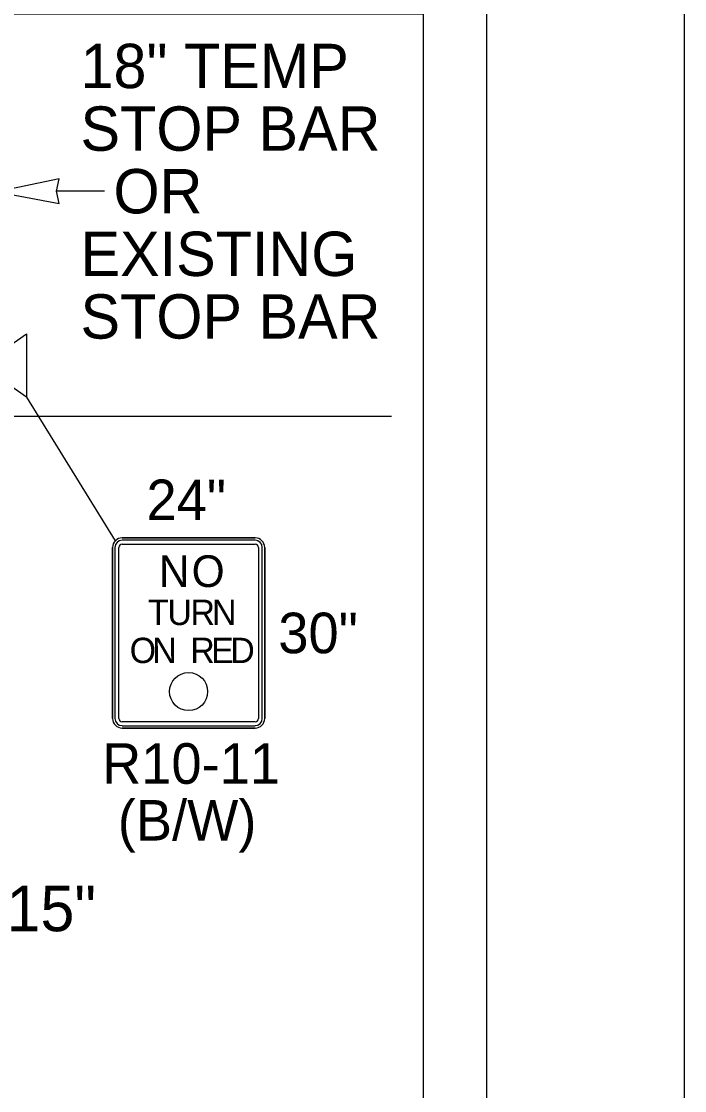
# Model space of a CAD drawing. Extents: x 99976 to 100136, y 99905 to 100011.
# Drawn here: x 100055.016 to 100056.062, y 100001.769 to 100003.456 of the extents above; entities that cross this region are included whole.
import ezdxf

# ---------------------------------------------------------------- set-up
doc = ezdxf.new("R2010")
doc.units = 0
for name, color, linetype in [('Default', 7, 'Continuous'), ('RD_ED_ShoulderPavedEdge', 7, 'Continuous'), ('SH_GI_PlotLimits', 7, 'Continuous'), ('SH_GI_SheetBorder', 7, 'Continuous'), ('TR_SN_ConstructionSigns', 7, 'Continuous'), ('TR_WZ_PortableSignMountBlk-Wht', 7, 'Continuous'), ('TR_WZ_WorkZoneDetails', 7, 'Continuous'), ('TR_WZ_WorkZoneTextCurrent', 7, 'Continuous')]:
    doc.layers.add(name, color=color, linetype=linetype)

msp = doc.modelspace()

# ---------------------------------------------------------------- linework, layer by layer
at = {"layer": 'Default'}
msp.add_circle((100055.28, 100002.3989), 0.03, dxfattribs=at)
at = {"layer": 'RD_ED_ShoulderPavedEdge'}
msp.add_line((100050.65, 100002.8334), (100055.6, 100002.8334), dxfattribs=at)
at = {"layer": 'SH_GI_PlotLimits'}
msp.add_lwpolyline([(100039.0625, 99999.6875), (100056.0625, 99999.6875), (100056.0625, 100010.6875), (100039.0625, 100010.6875)], close=True, dxfattribs=at)
at = {"layer": 'SH_GI_SheetBorder'}
msp.add_line((100055.75, 100010.375), (100055.75, 100000), dxfattribs=at)
at = {"layer": 'TR_SN_ConstructionSigns'}
for p, q in [((100055.385, 100002.6414), (100055.175, 100002.6414)), ((100055.175, 100002.6414), (100055.385, 100002.6414)), ((100055.385, 100002.6414), (100055.175, 100002.6414)), ((100055.175, 100002.6414), (100055.385, 100002.6414)), ((100055.385, 100002.6376), (100055.175, 100002.6376)), ((100055.16, 100002.6264), (100055.16, 100002.3564)), ((100055.16, 100002.3564), (100055.16, 100002.6264)), ((100055.16, 100002.6264), (100055.16, 100002.3564)), ((100055.16, 100002.3564), (100055.16, 100002.6264)), ((100055.1637, 100002.6264), (100055.1637, 100002.3564)), ((100055.17, 100002.3564), (100055.17, 100002.6264)), ((100055.175, 100002.6314), (100055.385, 100002.6314)), ((100055.39, 100002.6264), (100055.39, 100002.3564)), ((100055.3962, 100002.3564), (100055.3962, 100002.6264)), ((100055.4, 100002.3564), (100055.4, 100002.6264)), ((100055.4, 100002.6264), (100055.4, 100002.3564)), ((100055.4, 100002.3564), (100055.4, 100002.6264)), ((100055.4, 100002.6264), (100055.4, 100002.3564)), ((100055.385, 100002.3514), (100055.175, 100002.3514)), ((100055.175, 100002.3451), (100055.385, 100002.3451)), ((100055.175, 100002.3414), (100055.385, 100002.3414)), ((100055.385, 100002.3414), (100055.175, 100002.3414)), ((100055.175, 100002.3414), (100055.385, 100002.3414)), ((100055.385, 100002.3414), (100055.175, 100002.3414))]:
    msp.add_line(p, q, dxfattribs=at)
for centre, radius, start, end in [((100055.175, 100002.6264), 0.015, 90, 180), ((100055.175, 100002.6264), 0.015, 90, 180), ((100055.175, 100002.6264), 0.015, 90, 180), ((100055.175, 100002.6264), 0.015, 90, 180), ((100055.175, 100002.6264), 0.0112, 90, 180), ((100055.385, 100002.6264), 0.015, 0, 90), ((100055.385, 100002.6264), 0.015, 0, 90), ((100055.385, 100002.6264), 0.015, 0, 90), ((100055.385, 100002.6264), 0.015, 0, 90), ((100055.385, 100002.6264), 0.0112, 0, 90), ((100055.175, 100002.6264), 0.005, 90, 180), ((100055.385, 100002.6264), 0.005, 0, 90), ((100055.175, 100002.3564), 0.015, 180, 270), ((100055.175, 100002.3564), 0.015, 180, 270), ((100055.175, 100002.3564), 0.015, 180, 270), ((100055.175, 100002.3564), 0.015, 180, 270), ((100055.175, 100002.3564), 0.0112, 180, 270), ((100055.175, 100002.3564), 0.005, 180, 270), ((100055.385, 100002.3564), 0.015, 270, 0), ((100055.385, 100002.3564), 0.015, 270, 0), ((100055.385, 100002.3564), 0.015, 270, 0), ((100055.385, 100002.3564), 0.0112, 270, 0), ((100055.385, 100002.3564), 0.005, 270, 0), ((100055.385, 100002.3564), 0.015, 270, 0)]:
    msp.add_arc(centre, radius, start, end, dxfattribs=at)
at = {"layer": 'TR_WZ_PortableSignMountBlk-Wht'}
msp.add_lwpolyline([(100054.9526, 100002.9133), (100055.0244, 100002.9634), (100055.0244, 100002.8634)], close=True, dxfattribs=at)
at = {"layer": 'TR_WZ_WorkZoneDetails'}
for p, q in [((100055.1475, 100003.1884), (100055.0713, 100003.1884)), ((100055.0244, 100002.8634), (100055.1643, 100002.637))]:
    msp.add_line(p, q, dxfattribs=at)
msp.add_lwpolyline([(100054.9776, 100003.1876), (100055.076, 100003.1692), (100055.0713, 100003.1884), (100055.0757, 100003.2077)], close=True, dxfattribs=at)
at = {"layer": 'TR_WZ_WorkZoneTextCurrent'}
msp.add_lwpolyline([(100050.6, 100003.4685), (100055.65, 100003.4685), (100055.65, 100001.2259), (100050.6, 100001.2259)], close=True, dxfattribs=at)

# ---------------------------------------------------------------- texts
at = {"layer": 'Default'}
for s, height, p in [('N', 0.05, (100055.2331, 100002.5639)), ('O', 0.05, (100055.2848, 100002.5639)), ('T', 0.04, (100055.2159, 100002.5039)), ('U', 0.04, (100055.2465, 100002.5039)), ('R', 0.04, (100055.283, 100002.5039)), ('N', 0.04, (100055.3169, 100002.5039)), ('O', 0.04, (100055.187, 100002.4439)), ('N', 0.04, (100055.2226, 100002.4439)), ('R', 0.04, (100055.2826, 100002.4439)), ('E', 0.04, (100055.3154, 100002.4439)), ('D', 0.04, (100055.3457, 100002.4439))]:
    msp.add_text(s, height=height, dxfattribs=at).set_placement(p)
at = {"layer": 'TR_SN_ConstructionSigns'}
for s, height, p in [('24"', 0.064, (100055.2135, 100002.6694)), ('30"', 0.064, (100055.4215, 100002.4594)), ('R10-11', 0.064, (100055.1435, 100002.2534)), ('(B/W)', 0.064, (100055.1683, 100002.1638)), ('15"', 0.072, (100054.9927, 100002.0208))]:
    msp.add_text(s, height=height, rotation=360, dxfattribs=at).set_placement(p)
at = {"layer": 'TR_WZ_WorkZoneTextCurrent'}
for s, p in [('18" TEMP', (100055.1094, 100003.351)), ('STOP BAR', (100055.1094, 100003.2522)), ('  OR', (100055.1094, 100003.1534)), ('EXISTING', (100055.1094, 100003.0546)), ('STOP BAR', (100055.1094, 100002.9558))]:
    msp.add_text(s, height=0.07, dxfattribs=at).set_placement(p)

doc.saveas('drawing.dxf')
